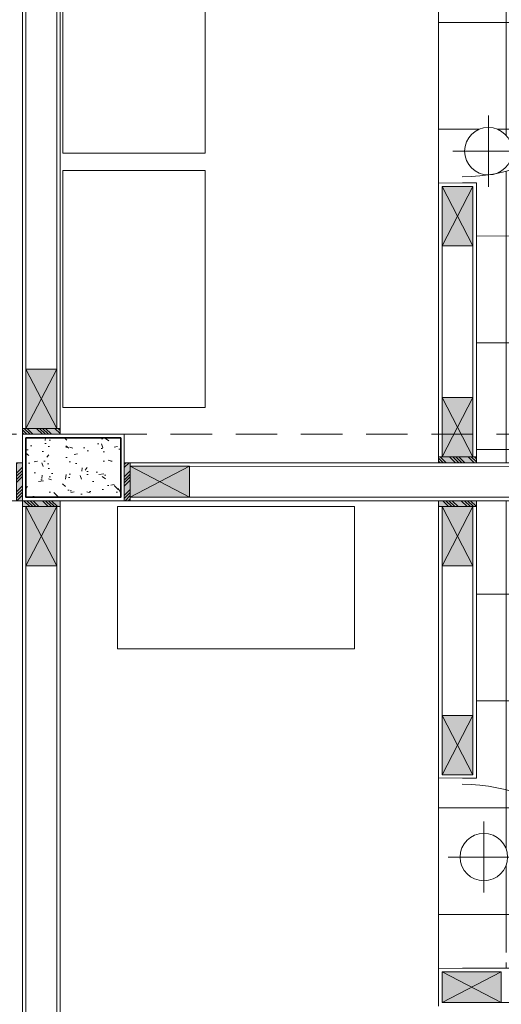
# Model space of a CAD drawing. Header units: millimetres. Extents: x -8931983 to 9630244, y 4 to 18563053.
# Tile 261 of 329: x 349152.67 to 349154.7, y 9282007.97 to 9282012.12. Entities that reach past the tile are written whole.
import ezdxf

# ---------------------------------------------------------------- set-up
doc = ezdxf.new("R2010")
doc.units = ezdxf.units.MM
doc.set_wipeout_variables(frame=1)
doc.linetypes.add('CONTINUA', pattern=[0])
doc.linetypes.add('DASHED2', pattern=[0.375, 0.25, -0.125])
for name, color, linetype, lineweight in [('.', 7, 'Continuous', 0), ('0_PROYECCIONES 1', 1, 'DASHED2', 0), ('0_VANOS', 30, 'Continuous', 9), ('COLUMNAS', 3, 'Continuous', 35), ('COLUMNETAS TOP', 253, 'Continuous', 0), ('G-ANNO-DIMS', 7, 'Continuous', 5), ('JUNTAS DE DILATACIÓN', 160, 'CONTINUA', 9), ('MURO', 133, 'Continuous', 15), ('TARRAJEO', 32, 'Continuous', 0), ('TEXTO AMBIENTES', 7, 'Continuous', 30)]:
    doc.layers.add(name, color=color, linetype=linetype, lineweight=lineweight)
for name, color, linetype, lineweight, true_color in [('0_COLUMNA ACHURADO', 250, 'Continuous', 0, 0x363636), ('0_TEXTURA PISOS', 252, 'Continuous', 0, 0x8c8c8c), ('LMOBILIARIO', 252, 'Continuous', 5, 0x898989)]:
    doc.layers.add(name, color=color, linetype=linetype, lineweight=lineweight, true_color=true_color)

# ---------------------------------------------------------------- blocks, each defined once
blk = doc.blocks.new('columnas 2do bloque')
at = {"layer": '0_COLUMNA ACHURADO'}
h = blk.add_hatch(dxfattribs=at)
h.set_pattern_fill('AR-CONC', color=256, scale=0.00088, angle=90.00000000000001)
h.set_pattern_definition([(140, (-11258.03227244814, -3115.807211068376), (0.0140263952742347, 0.1603225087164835), [0.016764, -0.184404]), (85.00000000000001, (-11258.03227244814, -3115.807211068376), (-0.1681300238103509, -0.0310142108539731), [0.0134112, -0.1475237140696]), (190.4514447, (-11258.03110358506, -3115.793850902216), (-0.1541036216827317, 0.1293082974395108), [0.014247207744, -0.156719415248]), (136.1842, (-11258.07697644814, -3115.807211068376), (0.0369972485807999, 0.2385495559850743), [0.025146, -0.2766059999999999]), (186.63555761, (-11258.07389336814, -3115.787331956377), (-0.2177349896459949, 0.2089156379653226), [0.0213708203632, -0.2350793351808]), (81.18415117, (-11258.07697644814, -3115.807211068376), (-0.2177349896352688, 0.2089156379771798), [0.0201167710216, -0.2212845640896]), (111, (-11258.06580044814, -3115.784859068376), (0.0899933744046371, 0.1334206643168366), [0.016764, -0.184404]), (56.00000000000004, (-11258.06580044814, -3115.784859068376), (-0.1620854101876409, 0.0543857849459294), [0.0134112, -0.1475232]), (161.451445, (-11258.05830100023, -3115.773740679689), (-0.0720920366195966, 0.1878064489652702), [0.014247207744, -0.1567191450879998]), (127.5, (-11258.03227244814, -3115.807211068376), (-0.0744084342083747, 0.0027179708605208), [0, -0.14573504, 0, -0.1497584, 0, -0.148082]), (97.49999999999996, (-11258.03227244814, -3115.807211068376), (-0.0881589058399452, 0.0588013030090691), [0, -0.08538464, 0, -0.14238224, 0, -0.0564388]), (57.50000000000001, (-11258.03227244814, -3115.857056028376), (0.0050412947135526, 0.1193197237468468), [0, -0.05588, 0, -0.1743456, 0, -0.2313432]), (47.5, (-11258.03227244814, -3115.879408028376), (-0.0223753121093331, 0.1303536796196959), [0, -0.072644, 0, -0.11578336, 0, -0.1642872])])
h.paths.add_polyline_path([(-3.814999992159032, -17.46499999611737), (-3.414999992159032, -17.46499999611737), (-3.414999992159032, -17.71499999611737), (-3.814999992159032, -17.71499999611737)])
at = {"layer": 'COLUMNAS', "color": 6, "elevation": 1.7598722e-09}
blk.add_lwpolyline([(-3.814999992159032, -17.46499999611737), (-3.414999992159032, -17.46499999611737), (-3.414999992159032, -17.71499999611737), (-3.814999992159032, -17.71499999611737)], close=True, dxfattribs=at)
at = {"layer": 'TARRAJEO', "elevation": 1.7598722e-09}
blk.add_lwpolyline([(-3.829999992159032, -17.44999999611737), (-3.399999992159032, -17.44999999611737), (-3.399999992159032, -17.72999999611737), (-3.829999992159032, -17.72999999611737)], close=True, dxfattribs=at)
blk = doc.blocks.new('*U995')
at = {"lineweight": 0}
for points in [[(0, -0.04999999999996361), (0.040000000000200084, -0.04999999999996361), (0.040000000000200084, 0.010000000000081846), (0.025000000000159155, 0.010000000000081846), (0.025000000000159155, 0.050000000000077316), (0, 0.050000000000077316)], [(0.8000000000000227, -0.050000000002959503), (0.7599999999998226, -0.050000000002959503), (0.7599999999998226, 0.009999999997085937), (0.7749999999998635, 0.009999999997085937), (0.7749999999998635, 0.04999999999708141), (0.8000000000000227, 0.04999999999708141)]]:
    blk.add_wipeout(points, dxfattribs=at)
blk.add_wipeout([(0.024999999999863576, 0.049999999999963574), (0.025000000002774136, 0.8000000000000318), (0.06500000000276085, 0.8000000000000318), (0.06499999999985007, 0.049999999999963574)], dxfattribs=at)
blk.add_arc((0.0219512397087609, 0.0479251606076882), 0.7530516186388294, 0.1578639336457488, 87.08142791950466, dxfattribs=at)
blk = doc.blocks.new('Cotas de elevación - M_Cota de elevación - Destino rellenado-517392-Nivel 1')
at = {"layer": 'G-ANNO-DIMS'}
for p, q in [((0, -0.0015), (0, 0.0015)), ((-0.0015, 0), (0.013, 0))]:
    blk.add_line(p, q, dxfattribs=at)
blk.add_circle((0, 0), 0.001, dxfattribs=at)
blk = doc.blocks.new('BLOQUE EDF 07 PG')
at = {"layer": '.', "true_color": 0xadddf7, "transparency": 33554572}
h = blk.add_hatch(color=141, dxfattribs=at)
h.dxf.hatch_style = 1
h.paths.add_polyline_path([(-3.830030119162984, -17.44996172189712), (-3.830030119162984, -17.42496172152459), (-3.670030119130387, -17.42496172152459), (-3.670030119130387, -17.44996172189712)])
h = blk.add_hatch(color=141, dxfattribs=at)
h.dxf.hatch_style = 1
h.paths.add_polyline_path([(-2.075000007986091, -17.54499971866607), (-2.075000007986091, -17.5699997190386), (-1.915000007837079, -17.5699997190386), (-1.915000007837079, -17.54499971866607)])
h = blk.add_hatch(color=141, dxfattribs=at)
h.dxf.hatch_style = 1
h.paths.add_polyline_path([(-3.829999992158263, -17.57000000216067), (-3.854999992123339, -17.57000000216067), (-3.854999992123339, -17.73000000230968), (-3.829999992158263, -17.73000000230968)])
h = blk.add_hatch(color=141, dxfattribs=at)
h.dxf.hatch_style = 1
h.paths.add_polyline_path([(-3.399999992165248, -17.57000000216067), (-3.374999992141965, -17.57000000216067), (-3.374999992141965, -17.73000000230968), (-3.399999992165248, -17.73000000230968)])
h = blk.add_hatch(color=141, dxfattribs=at)
h.dxf.hatch_style = 1
h.paths.add_polyline_path([(-3.83000000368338, -17.73000000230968), (-3.83000000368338, -17.75500000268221), (-3.670000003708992, -17.75500000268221), (-3.670000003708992, -17.73000000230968)])
h = blk.add_hatch(color=141, dxfattribs=at)
h.dxf.hatch_style = 1
h.paths.add_polyline_path([(-2.075000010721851, -17.75500000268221), (-2.075000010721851, -17.73000000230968), (-1.915000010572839, -17.73000000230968), (-1.915000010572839, -17.75500000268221)])
at = {"layer": '0_TEXTURA PISOS'}
h = blk.add_hatch(dxfattribs=at)
h.set_pattern_fill('_USER', color=256, scale=0.45, angle=180, style=0, double=1, pattern_type=0)
h.set_pattern_definition([(180, (-2.075000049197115, -16.38999999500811), (-1e-16, -0.45), []), (270, (-2.075000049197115, -16.38999999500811), (0.45, -1e-16), [])])
h.paths.add_polyline_path([(-1.22521488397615, -15.65500544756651), (-1.974960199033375, -15.65500544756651), (-1.974960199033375, -15.61500544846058), (-2.014960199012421, -15.61500544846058), (-2.014960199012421, -15.63000544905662), (-2.074960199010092, -15.63000544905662), (-2.074960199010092, -16.35000544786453), (-2.014960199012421, -16.35000544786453), (-2.014960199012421, -16.36500544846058), (-1.974960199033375, -16.36500544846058, 0.0367474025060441), (-1.864739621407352, -16.35658846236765, -0.413772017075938), (-1.964588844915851, -16.25658857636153, -1), (-1.764588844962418, -16.25658857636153), (-1.587758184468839, -16.25658857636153, 0.2474571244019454)])
h.paths.add_polyline_path([(-0.2800000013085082, -15.5899999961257), (-1.974960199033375, -15.5899999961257), (-1.974960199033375, -15.61500544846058), (-1.224960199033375, -15.61500544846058), (-1.224960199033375, -15.65500544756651), (-1.22521488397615, -15.65500544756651, -0.3419338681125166), (-1.830590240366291, -16.35063162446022, -0.0873234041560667), (-1.864739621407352, -16.35658846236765, -0.0367474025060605), (-1.974960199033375, -16.36500544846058), (-1.974960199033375, -16.38999999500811), (-1.915000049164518, -16.38999999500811), (-1.915000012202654, -17.45000000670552), (-1.685028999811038, -17.45000000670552), (-1.685032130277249, -17.43703620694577), (-1.683089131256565, -17.43102544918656), (-1.679328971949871, -17.42572605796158), (-1.673851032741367, -17.4218728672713), (-1.668359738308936, -17.42023485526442), (-1.640036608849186, -17.4200928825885), (-1.665036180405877, -17.42009891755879, 0.0067187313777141), (-1.66557361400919, -17.42010626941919, 0.0933807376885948), (-1.672811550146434, -17.4216742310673, 0.0963979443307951), (-1.679153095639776, -17.4259363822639, 0.0824966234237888), (-1.682973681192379, -17.43126296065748, 0.0986962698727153), (-1.684990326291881, -17.43881796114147, 0.016084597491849), (-1.685031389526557, -17.44010376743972), (-1.685028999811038, -17.45000000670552), (-1.235028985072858, -17.45000000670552), (-1.235031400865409, -17.43999508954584), (-1.235302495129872, -17.43671810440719), (-1.2357743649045, -17.43459931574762), (-1.236669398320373, -17.4320729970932, 0.1154319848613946), (-1.242092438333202, -17.4247492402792, 0.0806901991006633), (-1.247584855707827, -17.42143789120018, 0.0347540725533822), (-1.250227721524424, -17.42058537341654, 0.0607739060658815), (-1.255036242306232, -17.41999991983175), (-1.25503625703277, -17.41999991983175, -0.0160839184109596), (-1.253750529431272, -17.42004097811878), (-1.253750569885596, -17.42004097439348), (-1.255031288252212, -17.41999992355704, -0.0607126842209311), (-1.250227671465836, -17.42058538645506), (-1.250227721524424, -17.4205853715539), (-1.251937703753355, -17.42024065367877, -0.0749698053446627), (-1.246248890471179, -17.42203140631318), (-1.242670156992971, -17.42394568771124), (-1.238627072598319, -17.42828721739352), (-1.235499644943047, -17.43433495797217), (-1.235031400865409, -17.43999508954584), (-1.235028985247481, -17.45000000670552), (-1.060000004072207, -17.45000000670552), (-1.060000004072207, -16.56999999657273), (-0.2800000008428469, -16.56999999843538), (-0.2800000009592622, -16.34326716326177), (-0.3890945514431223, -16.34326582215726), (-0.4228165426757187, -16.34037055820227), (-0.4554606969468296, -16.33177812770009), (-0.4859836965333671, -16.31776314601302), (-0.5134100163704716, -16.29877353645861), (-0.5368631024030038, -16.2754162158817), (-0.5555933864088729, -16.24843768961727), (-0.5855339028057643, -16.18324546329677), (-0.6038318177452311, -16.11422466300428), (-0.609986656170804, -16.04326310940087), (-0.6038300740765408, -15.97230170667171), (-0.5855304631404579, -15.9032813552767), (-0.5555883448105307, -15.83808986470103), (-0.5368573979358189, -15.81111179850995), (-0.5134037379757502, -15.7877550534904), (-0.4859769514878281, -15.76876612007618), (-0.4554536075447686, -15.7547518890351), (-0.4228092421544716, -15.74616025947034), (-0.3890871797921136, -15.74326582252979), (-0.2800000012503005, -15.74326716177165)])
h.paths.add_polyline_path([(-0.1599999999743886, -15.5899999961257), (-0.2800000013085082, -15.5899999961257), (-0.2800000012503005, -15.74326716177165), (-0.1600014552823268, -15.74326863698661)])
h.paths.add_polyline_path([(-0.160007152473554, -16.34326863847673), (-0.2800000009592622, -16.34326716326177), (-0.2800000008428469, -16.56999999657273), (-0.1600093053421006, -16.56999999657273)])
edge = h.paths.add_edge_path()
edge.add_line((-1.685028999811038, -17.45000000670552), (-1.915000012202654, -17.45000000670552))
edge.add_line((-1.915000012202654, -17.45000000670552), (-1.915000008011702, -17.57000000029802))
edge.add_line((-1.915000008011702, -17.57000000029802), (-1.667267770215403, -17.56999999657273))
edge.add_ellipse((-1.665004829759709, -17.55009891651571), major_axis=(0.0141421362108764, 0.0141421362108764), ratio=0.9999999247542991, start_angle=209.806267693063, end_angle=225.0138353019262, ccw=False)
edge.add_arc((-1.665004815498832, -17.55009880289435), 0.0200001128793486, 256.1022127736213, 262.4099996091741, ccw=False)
edge.add_line((-1.669808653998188, -17.56951342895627), (-1.671506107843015, -17.56907299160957))
edge.add_ellipse((-1.665004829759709, -17.55009891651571), major_axis=(0.0141421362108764, 0.0141421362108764), ratio=0.9999999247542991, start_angle=135.0138364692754, end_angle=205.0867459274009)
edge.add_line((-1.671816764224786, -17.56890310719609), (-1.671816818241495, -17.56890308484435))
edge.add_arc((-1.665004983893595, -17.55009924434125), 0.0199996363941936, 243.952003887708, 250.0866951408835, ccw=False)
edge.add_line((-1.673787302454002, -17.5680674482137), (-1.676604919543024, -17.56656029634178))
edge.add_ellipse((-1.665004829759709, -17.55009891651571), major_axis=(0.0141421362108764, 0.0141421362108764), ratio=0.9999999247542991, start_angle=135.0138364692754, end_angle=205.0867459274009, ccw=False)
edge.add_arc((-1.665004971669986, -17.55009904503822), 0.0199998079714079, 225.0138092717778, 232.568523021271, ccw=False)
edge.add_line((-1.679143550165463, -17.56424446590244), (-1.677943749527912, -17.56534962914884))
edge.add_arc((-1.665004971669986, -17.55009904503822), 0.0199998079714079, 215.0502983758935, 229.6883282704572, ccw=False)
edge.add_ellipse((-1.665004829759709, -17.55009891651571), major_axis=(0.0141421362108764, 0.0141421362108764), ratio=0.9999999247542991, start_angle=135.0138364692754, end_angle=205.0867459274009, ccw=False)
edge.add_line((-1.681445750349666, -17.56151398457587), (-1.68293496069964, -17.55905061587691))
edge.add_line((-1.68293496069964, -17.55905061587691), (-1.684467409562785, -17.55522622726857))
edge.add_line((-1.684467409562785, -17.55522622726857), (-1.68457035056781, -17.55424503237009))
edge.add_arc((-1.665004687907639, -17.55009889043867), 0.0200001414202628, 180.0138363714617, 191.9645020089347, ccw=False)
edge.add_line((-1.685004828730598, -17.55010372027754), (-1.685004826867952, -17.55010374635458))
edge.add_line((-1.685004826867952, -17.55010374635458), (-1.685028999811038, -17.45000000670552))
h.paths.add_polyline_path([(-1.060000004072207, -17.45000000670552), (-1.235028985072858, -17.45000000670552), (-1.23500484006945, -17.5499950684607), (-1.235430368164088, -17.55440724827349), (-1.236667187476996, -17.55810564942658), (-1.238021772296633, -17.56056284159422), (-1.239330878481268, -17.56242275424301), (-1.240859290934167, -17.564138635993), (-1.2424340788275, -17.56555549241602), (-1.244928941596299, -17.56736512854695), (-1.248591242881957, -17.56894366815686), (-1.25264092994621, -17.5699999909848), (-1.060000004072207, -17.56999998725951)])
h.paths.add_polyline_path([(-1.591627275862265, -16.14233618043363), (-0.637739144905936, -16.14233618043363), (-0.637739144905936, -15.73019429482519), (-1.591627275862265, -15.73019429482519)], flags=24)
h.paths.add_polyline_path([(-1.631638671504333, -16.29871754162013), (-0.7142853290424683, -16.29871754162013), (-0.7142853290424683, -16.05143241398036), (-1.631638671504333, -16.05143241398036)], flags=24)
h = blk.add_hatch(dxfattribs=at)
h.set_pattern_fill('_USER', color=256, scale=0.45, angle=180, style=0, double=1, pattern_type=0)
h.set_pattern_definition([(180, (-2.075000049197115, -19.69999999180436), (-1e-16, -0.45), []), (270, (-2.075000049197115, -19.69999999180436), (0.45, -1e-16), [])])
edge = h.paths.add_edge_path()
edge.add_line((-1.630217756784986, -18.04432846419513), (-1.630178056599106, -17.87990710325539))
edge.add_line((-1.630178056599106, -17.87990710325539), (-1.657314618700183, -17.87990055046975))
edge.add_ellipse((-1.655173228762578, -17.8599010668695), major_axis=(0.0141421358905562, 0.0141421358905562), ratio=0.9999999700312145, start_angle=210.4850754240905, end_angle=218.4462667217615)
edge.add_ellipse((-1.655173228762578, -17.8599010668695), major_axis=(0.0141421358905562, 0.0141421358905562), ratio=0.9999999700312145, start_angle=195.0558263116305, end_angle=206.2962432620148)
edge.add_line((-1.666331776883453, -17.87662893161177), (-1.667369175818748, -17.87575221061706))
edge.add_ellipse((-1.655173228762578, -17.8599010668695), major_axis=(0.0141421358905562, 0.0141421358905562), ratio=0.9999999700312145, start_angle=182.1713106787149, end_angle=187.4254755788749, ccw=False)
edge.add_ellipse((-1.655173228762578, -17.8599010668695), major_axis=(0.0141421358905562, 0.0141421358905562), ratio=0.9999999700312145, start_angle=143.9013098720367, end_angle=173.0617791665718)
edge.add_line((-1.670920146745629, -17.87223130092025), (-1.673172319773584, -17.86905719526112))
edge.add_ellipse((-1.655173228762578, -17.8599010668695), major_axis=(0.0141421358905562, 0.0141421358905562), ratio=0.9999999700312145, start_angle=143.9013098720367, end_angle=173.0617791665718)
edge.add_line((-1.67356418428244, -17.8677076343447), (-1.674288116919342, -17.86604668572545))
edge.add_line((-1.674288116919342, -17.86604668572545), (-1.675099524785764, -17.86220405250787))
edge.add_line((-1.675099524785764, -17.86220405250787), (-1.67517322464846, -17.85989633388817))
edge.add_ellipse((-1.655173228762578, -17.8599010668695), major_axis=(0.0141421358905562, 0.0141421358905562), ratio=0.9999999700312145, start_angle=134.9861688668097, end_angle=143.9013098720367, ccw=False)
edge.add_line((-1.675173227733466, -17.85989625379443), (-1.675146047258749, -17.74732797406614))
edge.add_line((-1.675146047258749, -17.74732797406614), (-1.673646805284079, -17.74189224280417))
edge.add_line((-1.673646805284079, -17.74189224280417), (-1.671130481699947, -17.73772988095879))
edge.add_line((-1.671130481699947, -17.73772988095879), (-1.668578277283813, -17.73499886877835))
edge.add_line((-1.668578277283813, -17.73499886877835), (-1.664713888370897, -17.73226532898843))
edge.add_line((-1.664713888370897, -17.73226532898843), (-1.659372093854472, -17.73000000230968))
edge.add_line((-1.659372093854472, -17.73000000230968), (-1.915000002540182, -17.73000000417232))
edge.add_line((-1.915000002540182, -17.73000000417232), (-1.915000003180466, -18.8999999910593))
edge.add_line((-1.915000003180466, -18.8999999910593), (-1.97496974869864, -18.8999999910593))
edge.add_line((-1.97496974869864, -18.8999999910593), (-1.97496974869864, -18.92499999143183))
edge.add_arc((-1.977044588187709, -19.67804875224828), 0.7530516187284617, 36.329207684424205, 89.84213605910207, ccw=False)
edge.add_line((-1.370366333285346, -19.23192294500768), (-0.6078344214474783, -19.23192294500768))
edge.add_line((-0.6078344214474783, -19.23192294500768), (-0.6038318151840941, -19.18577532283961))
edge.add_line((-0.6038318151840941, -19.18577532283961), (-0.5855339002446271, -19.11675452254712))
edge.add_line((-0.5855339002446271, -19.11675452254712), (-0.5555933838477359, -19.05156229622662))
edge.add_line((-0.5555933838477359, -19.05156229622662), (-0.5368630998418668, -19.02458376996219))
edge.add_line((-0.5368630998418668, -19.02458376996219), (-0.5134100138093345, -19.00122644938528))
edge.add_line((-0.5134100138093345, -19.00122644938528), (-0.48598369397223, -18.98223683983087))
edge.add_line((-0.48598369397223, -18.98223683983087), (-0.4554606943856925, -18.96822185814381))
edge.add_line((-0.4554606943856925, -18.96822185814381), (-0.4228165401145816, -18.95962942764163))
edge.add_line((-0.4228165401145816, -18.95962942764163), (-0.3890945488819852, -18.95673416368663))
edge.add_line((-0.3890945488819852, -18.95673416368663), (-0.2799999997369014, -18.95673282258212))
edge.add_line((-0.2799999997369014, -18.95673282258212), (-0.2799999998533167, -18.72999999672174))
edge.add_line((-0.2799999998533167, -18.72999999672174), (-1.05999999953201, -18.72999999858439))
edge.add_line((-1.05999999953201, -18.72999999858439), (-1.060000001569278, -17.72999999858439))
edge.add_line((-1.060000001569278, -17.72999999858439), (-1.242782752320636, -17.73000000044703))
edge.add_line((-1.242782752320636, -17.73000000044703), (-1.238733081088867, -17.73105631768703))
edge.add_line((-1.238733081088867, -17.73105631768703), (-1.235070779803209, -17.73263485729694))
edge.add_line((-1.235070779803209, -17.73263485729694), (-1.231692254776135, -17.73508545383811))
edge.add_line((-1.231692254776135, -17.73508545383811), (-1.228728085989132, -17.73841319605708))
edge.add_line((-1.228728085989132, -17.73841319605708), (-1.226809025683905, -17.74189433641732))
edge.add_line((-1.226809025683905, -17.74189433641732), (-1.225572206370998, -17.7455927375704))
edge.add_line((-1.225572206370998, -17.7455927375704), (-1.225146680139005, -17.75000489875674))
edge.add_line((-1.225146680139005, -17.75000489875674), (-1.22517373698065, -17.86206685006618))
edge.add_line((-1.22517373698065, -17.86206685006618), (-1.226227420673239, -17.86679809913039))
edge.add_line((-1.226227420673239, -17.86679809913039), (-1.228091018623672, -17.8704018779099))
edge.add_line((-1.228091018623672, -17.8704018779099), (-1.230485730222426, -17.87368299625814))
edge.add_line((-1.230485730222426, -17.87368299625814), (-1.234816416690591, -17.87733369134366))
edge.add_line((-1.234816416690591, -17.87733369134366), (-1.240362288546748, -17.87957023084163))
edge.add_line((-1.240362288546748, -17.87957023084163), (-1.245173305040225, -17.88010008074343))
edge.add_line((-1.245173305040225, -17.88010008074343), (-1.24518101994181, -17.89222870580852))
edge.add_line((-1.24518101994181, -17.89222870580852), (-1.264401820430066, -17.89222406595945))
edge.add_line((-1.264401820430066, -17.89222406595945), (-1.270180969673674, -17.89201451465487))
edge.add_line((-1.270180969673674, -17.89201451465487), (-1.27021776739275, -18.04441540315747))
edge.add_line((-1.27021776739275, -18.04441540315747), (-1.308806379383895, -17.89998470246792))
edge.add_line((-1.308806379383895, -17.89998470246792), (-1.450182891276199, -17.89995056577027))
edge.add_line((-1.450182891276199, -17.89995056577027), (-1.59155940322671, -17.89991642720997))
edge.add_line((-1.59155940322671, -17.89991642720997), (-1.630217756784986, -18.04432846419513))
h.paths.add_polyline_path([(-0.1600000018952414, -18.72999999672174), (-0.2799999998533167, -18.72999999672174), (-0.2799999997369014, -18.95673282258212), (-0.1600000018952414, -18.95673134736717)])
h.paths.add_polyline_path([(-0.1600000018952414, -19.55673134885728), (-0.2799999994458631, -19.55673282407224), (-0.2799999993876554, -19.69999998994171), (-0.1600000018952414, -19.69999998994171)])
h.paths.add_polyline_path([(-0.2799999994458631, -19.55673282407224), (-0.3890871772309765, -19.5567341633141), (-0.4228092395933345, -19.55383972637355), (-0.4554536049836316, -19.54524809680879), (-0.485976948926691, -19.53123386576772), (-0.5134037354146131, -19.5122449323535), (-0.5368573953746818, -19.48888818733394), (-0.5555883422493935, -19.46191012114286), (-0.5855304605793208, -19.39671863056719), (-0.6038300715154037, -19.32769827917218), (-0.609986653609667, -19.25673687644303), (-0.6078344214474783, -19.23192294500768), (-1.370366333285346, -19.23192294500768, -0.1452250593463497), (-1.225224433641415, -19.6349999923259), (-1.22496974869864, -19.6349999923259), (-1.22496974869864, -19.67499999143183), (-1.97496974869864, -19.67499999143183), (-1.97496974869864, -19.69999998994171), (-0.2799999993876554, -19.69999998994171)])
h.paths.add_polyline_path([(-1.370366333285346, -19.23192294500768), (-1.783727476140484, -19.23192294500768, -1), (-1.983727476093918, -19.23192294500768, -1), (-1.783727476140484, -19.23192294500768), (-1.370366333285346, -19.23192294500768, 0.2392881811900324), (-1.979119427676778, -18.92499999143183), (-2.014969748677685, -18.92499999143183), (-2.014969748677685, -18.93999999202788), (-2.074971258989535, -18.93999999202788), (-2.074998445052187, -19.65999999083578), (-2.014969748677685, -19.65999999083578), (-2.014969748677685, -19.67499999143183), (-1.97496974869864, -19.67499999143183), (-1.97496974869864, -19.6349999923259), (-1.225224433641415, -19.6349999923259, 0.1452250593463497)])
h.paths.add_polyline_path([(-1.676599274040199, -19.45867312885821), (-0.6845938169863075, -19.45867312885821), (-0.6845938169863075, -19.21138800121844), (-1.676599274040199, -19.21138800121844)], flags=9)
h.paths.add_polyline_path([(-1.650777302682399, -19.27405191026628), (-0.7334239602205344, -19.27405191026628), (-0.7334239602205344, -19.02676678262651), (-1.650777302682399, -19.02676678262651)], flags=9)
at = {"layer": 'COLUMNETAS TOP', "true_color": 0xc0c0c0}
for points in [[(-2.060000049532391, -16.40499999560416), (-2.060000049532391, -16.65499999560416), (-1.930000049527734, -16.65499999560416), (-1.930000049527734, -16.40499999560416)], [(-3.815030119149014, -17.42496172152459), (-3.815030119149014, -17.17496172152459), (-3.685030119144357, -17.17496172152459), (-3.685030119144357, -17.42496172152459)], [(-2.060000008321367, -17.29499971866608), (-2.060000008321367, -17.54499971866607), (-1.93000000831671, -17.54499971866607), (-1.93000000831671, -17.29499971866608)], [(-3.374999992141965, -17.58500000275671), (-3.124999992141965, -17.58500000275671), (-3.124999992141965, -17.71500000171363), (-3.374999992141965, -17.71500000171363)], [(-3.81500000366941, -17.75500000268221), (-3.81500000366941, -18.00500000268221), (-3.685000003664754, -18.00500000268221), (-3.685000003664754, -17.75500000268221)], [(-2.060000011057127, -18.00500000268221), (-2.060000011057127, -17.75500000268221), (-1.93000001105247, -17.75500000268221), (-1.93000001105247, -18.00500000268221)], [(-2.060000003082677, -18.6349999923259), (-2.060000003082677, -18.8849999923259), (-1.930000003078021, -18.8849999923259), (-1.930000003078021, -18.6349999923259)], [(-1.809997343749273, -19.71499999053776), (-2.059997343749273, -19.71499999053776), (-2.059997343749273, -19.84499998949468), (-1.809997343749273, -19.84499998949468)]]:
    blk.add_hatch(color=9, dxfattribs=at).paths.add_polyline_path(points)
at = {"layer": 'JUNTAS DE DILATACIÓN'}
h = blk.add_hatch(dxfattribs=at)
h.set_pattern_fill('ANSI34', color=256, scale=0.0029, angle=90.09396363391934)
h.set_pattern_definition([(135.0939636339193, (1529.311864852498, -5604.395831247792), (-0.0389999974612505, -0.0391281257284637), []), (135.0939636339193, (1529.311843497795, -5604.382809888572), (-0.0389999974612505, -0.0391281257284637), []), (135.0939636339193, (1529.311822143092, -5604.369788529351), (-0.0389999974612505, -0.0391281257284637), []), (135.0939636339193, (1529.311800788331, -5604.356767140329), (-0.0389999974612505, -0.0391281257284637), [])])
h.paths.add_polyline_path([(-3.830030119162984, -17.44996172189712), (-3.830030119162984, -17.42496172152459), (-3.670030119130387, -17.42496172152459), (-3.670030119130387, -17.44996172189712)])
h = blk.add_hatch(dxfattribs=at)
h.set_pattern_fill('ANSI34', color=256, scale=0.0029, angle=90.09396363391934)
h.set_pattern_definition([(135.0939636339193, (1531.066894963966, -5604.215869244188), (-0.0389999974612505, -0.0391281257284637), []), (135.0939636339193, (1531.066873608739, -5604.202847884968), (-0.0389999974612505, -0.0391281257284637), []), (135.0939636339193, (1531.066852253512, -5604.189826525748), (-0.0389999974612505, -0.0391281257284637), []), (135.0939636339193, (1531.066830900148, -5604.176805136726), (-0.0389999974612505, -0.0391281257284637), [])])
h.paths.add_polyline_path([(-2.075000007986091, -17.5699997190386), (-2.075000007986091, -17.54499971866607), (-1.915000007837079, -17.54499971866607), (-1.915000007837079, -17.5699997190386)])
h = blk.add_hatch(dxfattribs=at)
h.set_pattern_fill('ANSI34', color=256, scale=0.0029, angle=0.0939636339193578)
h.set_pattern_definition([(45.09396363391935, (-5590.775869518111, -1550.711894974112), (-0.0391281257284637, 0.0389999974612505), []), (45.09396363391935, (-5590.762848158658, -1550.711873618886), (-0.0391281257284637, 0.0389999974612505), []), (45.09396363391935, (-5590.749826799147, -1550.711852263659), (-0.0391281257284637, 0.0389999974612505), []), (45.09396363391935, (-5590.736805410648, -1550.711830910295), (-0.0391281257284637, 0.0389999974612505), [])])
h.paths.add_polyline_path([(-3.829999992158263, -17.57000000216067), (-3.854999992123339, -17.57000000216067), (-3.854999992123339, -17.73000000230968), (-3.829999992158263, -17.73000000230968)])
h = blk.add_hatch(dxfattribs=at)
h.set_pattern_fill('ANSI34', color=256, scale=0.0029, angle=0.0939636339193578)
h.set_pattern_definition([(45.09396363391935, (-5603.175869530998, -1550.711894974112), (-0.0391281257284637, 0.0389999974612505), []), (45.09396363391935, (-5603.162848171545, -1550.711873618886), (-0.0391281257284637, 0.0389999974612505), []), (45.09396363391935, (-5603.149826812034, -1550.711852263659), (-0.0391281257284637, 0.0389999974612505), []), (45.09396363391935, (-5603.136805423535, -1550.711830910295), (-0.0391281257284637, 0.0389999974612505), [])])
h.paths.add_polyline_path([(-3.399999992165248, -17.57000000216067), (-3.374999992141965, -17.57000000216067), (-3.374999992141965, -17.73000000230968), (-3.399999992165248, -17.73000000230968)])
h = blk.add_hatch(dxfattribs=at)
h.set_pattern_fill('ANSI34', color=256, scale=0.0029, angle=90.09396363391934)
h.set_pattern_definition([(135.0939636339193, (1529.311894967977, -5604.675869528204), (-0.0389999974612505, -0.0391281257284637), []), (135.0939636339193, (1529.311873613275, -5604.662848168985), (-0.0389999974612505, -0.0391281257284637), []), (135.0939636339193, (1529.311852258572, -5604.649826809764), (-0.0389999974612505, -0.0391281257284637), []), (135.0939636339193, (1529.311830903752, -5604.636805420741), (-0.0389999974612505, -0.0391281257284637), [])])
h.paths.add_polyline_path([(-3.83000000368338, -17.73000000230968), (-3.83000000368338, -17.75500000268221), (-3.670000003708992, -17.75500000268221), (-3.670000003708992, -17.73000000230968)])
h = blk.add_hatch(dxfattribs=at)
h.set_pattern_fill('ANSI34', color=256, scale=0.0029, angle=90.09396363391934)
h.set_pattern_definition([(135.0939636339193, (1531.06689496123, -5604.195658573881), (-0.0389999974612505, -0.0391281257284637), []), (135.0939636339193, (1531.066873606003, -5604.182637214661), (-0.0389999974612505, -0.0391281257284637), []), (135.0939636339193, (1531.066852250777, -5604.169615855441), (-0.0389999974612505, -0.0391281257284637), []), (135.0939636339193, (1531.066830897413, -5604.156594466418), (-0.0389999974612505, -0.0391281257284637), [])])
h.paths.add_polyline_path([(-2.075000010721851, -17.73000000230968), (-2.075000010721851, -17.75500000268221), (-1.915000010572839, -17.75500000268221), (-1.915000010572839, -17.73000000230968)])
at = {"layer": '0_PROYECCIONES 1', "ltscale": 0.7, "elevation": 3.3901415e-09}
blk.add_lwpolyline([(-0.279999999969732, -17.73000000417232), (-0.279999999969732, -17.45000000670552), (-10.5499999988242, -17.45000000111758), (-10.5499999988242, -17.72999999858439)], close=True, dxfattribs=at)
at = {"layer": 'COLUMNETAS TOP'}
for p, q in [((-2.060000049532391, -16.65499999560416, -20.54863759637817), (-1.930000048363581, -16.40499999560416, -20.54863759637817)), ((-2.060000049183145, -16.40499999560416, -20.54863759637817), (-1.930000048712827, -16.65499999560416, -20.54863759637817)), ((-3.815030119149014, -17.17496172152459, -705.4831780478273), (-3.685030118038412, -17.42496172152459, -705.4831780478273)), ((-3.815030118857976, -17.42496172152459, -705.4831780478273), (-3.68503011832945, -17.17496172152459, -705.4831780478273)), ((-2.060000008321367, -17.54499971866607), (-1.930000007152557, -17.29499971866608)), ((-2.060000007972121, -17.29499971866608), (-1.930000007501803, -17.54499971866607)), ((-3.124999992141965, -17.58500000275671, 3.3901415e-09), (-3.374999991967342, -17.71500000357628, 3.3901415e-09)), ((-3.374999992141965, -17.58500000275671, 3.3901415e-09), (-3.124999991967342, -17.71500000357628, 3.3901415e-09)), ((-3.81500000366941, -18.00500000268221, -20.54863759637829), (-3.685000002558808, -17.75500000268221, -20.54863759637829)), ((-3.815000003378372, -17.75500000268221, -20.54863759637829), (-3.685000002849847, -18.00500000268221, -20.54863759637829)), ((-2.060000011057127, -17.75500000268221, -20.54863759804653), (-1.930000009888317, -18.00500000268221, -20.54863759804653)), ((-2.060000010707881, -18.00500000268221, -20.54863759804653), (-1.930000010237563, -17.75500000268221, -20.54863759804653)), ((-2.060000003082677, -18.8849999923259, -20.54863759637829), (-1.930000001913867, -18.6349999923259, -20.54863759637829)), ((-2.060000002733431, -18.6349999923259, -20.54863759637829), (-1.930000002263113, -18.8849999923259, -20.54863759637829)), ((-2.059997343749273, -19.71499999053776, -20.54863759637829), (-1.809997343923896, -19.84499999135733, -20.54863759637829)), ((-1.809997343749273, -19.71499999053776, -20.54863759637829), (-2.059997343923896, -19.84499999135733, -20.54863759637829))]:
    blk.add_line(p, q, dxfattribs=at)
for points, elevation in [([(-2.060000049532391, -16.40499999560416), (-2.060000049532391, -16.65499999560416), (-1.930000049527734, -16.65499999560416), (-1.930000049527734, -16.40499999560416)], -20.54863759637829), ([(-3.815030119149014, -17.42496172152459), (-3.815030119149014, -17.17496172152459), (-3.685030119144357, -17.17496172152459), (-3.685030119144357, -17.42496172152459)], -705.4831780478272), ([(-2.060000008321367, -17.29499971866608), (-2.060000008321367, -17.54499971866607), (-1.93000000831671, -17.54499971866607), (-1.93000000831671, -17.29499971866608)], -8.06903e-10), ([(-3.374999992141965, -17.58500000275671), (-3.124999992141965, -17.58500000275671), (-3.124999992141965, -17.71500000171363), (-3.374999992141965, -17.71500000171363)], 3.3901415e-09), ([(-3.81500000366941, -17.75500000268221), (-3.81500000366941, -18.00500000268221), (-3.685000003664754, -18.00500000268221), (-3.685000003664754, -17.75500000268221)], -20.54863759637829), ([(-2.060000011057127, -18.00500000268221), (-2.060000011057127, -17.75500000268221), (-1.93000001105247, -17.75500000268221), (-1.93000001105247, -18.00500000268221)], -20.54863759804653), ([(-2.060000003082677, -18.6349999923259), (-2.060000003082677, -18.8849999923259), (-1.930000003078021, -18.8849999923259), (-1.930000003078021, -18.6349999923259)], -20.54863759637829), ([(-1.809997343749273, -19.71499999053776), (-2.059997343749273, -19.71499999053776), (-2.059997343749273, -19.84499998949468), (-1.809997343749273, -19.84499998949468)], -20.54863759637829)]:
    blk.add_lwpolyline(points, close=True, dxfattribs=dict(at, elevation=elevation))
at = {"layer": 'JUNTAS DE DILATACIÓN'}
for points, elevation in [([(-3.830030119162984, -17.44996172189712), (-3.830030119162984, -17.42496172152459), (-3.670030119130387, -17.42496172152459), (-3.670030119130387, -17.44996172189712)], -705.4831780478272), ([(-2.075000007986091, -17.5699997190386), (-2.075000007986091, -17.54499971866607), (-1.915000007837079, -17.54499971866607), (-1.915000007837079, -17.5699997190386)], 8.613377e-10), ([(-3.829999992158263, -17.57000000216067), (-3.854999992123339, -17.57000000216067), (-3.854999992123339, -17.73000000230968), (-3.829999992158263, -17.73000000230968)], 3.3901415e-09), ([(-3.399999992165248, -17.57000000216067), (-3.374999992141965, -17.57000000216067), (-3.374999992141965, -17.73000000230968), (-3.399999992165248, -17.73000000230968)], 3.3901415e-09), ([(-3.83000000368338, -17.73000000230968), (-3.83000000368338, -17.75500000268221), (-3.670000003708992, -17.75500000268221), (-3.670000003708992, -17.73000000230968)], -20.54863759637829), ([(-2.075000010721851, -17.73000000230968), (-2.075000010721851, -17.75500000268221), (-1.915000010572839, -17.75500000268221), (-1.915000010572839, -17.73000000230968)], -20.54863759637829)]:
    blk.add_lwpolyline(points, close=True, dxfattribs=dict(at, elevation=elevation))
at = {"layer": 'LMOBILIARIO', "elevation": 6.6497705e-09}
for points in [[(-3.659038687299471, -16.26533731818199), (-3.659038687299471, -15.26533731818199), (-3.059038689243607, -15.26533731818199), (-3.059038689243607, -16.26533731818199)], [(-3.659038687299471, -17.33771914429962), (-3.659038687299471, -16.33771914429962), (-3.059038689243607, -16.33771914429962), (-3.059038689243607, -17.33771914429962)]]:
    blk.add_lwpolyline(points, close=True, dxfattribs=at)
at = {"layer": 'LMOBILIARIO', "lineweight": 0, "elevation": 6.6497705e-09}
blk.add_lwpolyline([(-2.428826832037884, -17.75461005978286), (-3.428826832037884, -17.75461005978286), (-3.428826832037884, -18.35461005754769), (-2.428826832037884, -18.35461005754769)], close=True, dxfattribs=at)
at = {"layer": 'MURO'}
for p, q in [((-3.815000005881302, -12.20500000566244, -20.54863759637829), (-3.815000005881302, -17.17496172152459, -20.54863759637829)), ((-3.685000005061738, -12.20500000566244, -20.54863759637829), (-3.685034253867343, -17.17496172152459, -20.54863759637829)), ((-2.060000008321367, -17.29499971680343), (-2.06000000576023, -16.65499999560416, -20.54863759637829)), ((-1.930000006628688, -17.29499971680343), (-1.930000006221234, -16.65500007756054, -20.54863759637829)), ((-3.124999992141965, -17.58500000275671, 3.3901415e-09), (-0.5550000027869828, -17.58503011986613, -20.54863759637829)), ((-3.124999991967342, -17.71500000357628, 3.3901415e-09), (-0.5550000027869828, -17.71503953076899, -20.54863759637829)), ((-3.815000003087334, -18.00500000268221, -20.54863759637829), (-3.815000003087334, -22.9749617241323, -20.54863759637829)), ((-3.68500000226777, -18.00500000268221, -20.54863759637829), (-3.685034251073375, -22.9749617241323, -20.54863759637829)), ((-2.060000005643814, -18.00500000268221, -20.54863759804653), (-2.060000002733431, -18.6349999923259, -20.54863759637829)), ((-1.93000001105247, -18.00500000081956, -20.54863759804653), (-1.93000000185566, -18.6349999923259, -20.54863759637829)), ((-1.809997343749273, -19.84499998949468, -20.54863759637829), (-0.1450000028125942, -19.84499998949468, -20.54863759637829))]:
    blk.add_line(p, q, dxfattribs=at)
at = {"layer": 'TARRAJEO'}
for p, q in [((-3.830000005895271, -11.92999999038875, -20.54863759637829), (-3.830000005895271, -17.45000000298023, -20.54863759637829)), ((-3.670000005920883, -11.92999999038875, -20.54863759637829), (-3.670000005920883, -17.45000000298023, -20.54863759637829)), ((-2.075000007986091, -17.56999998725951, -20.54863759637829), (-2.075000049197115, -16.38999999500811, -20.54863759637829)), ((-2.075000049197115, -16.38999999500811, -20.54863759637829), (-1.915000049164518, -16.38999999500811, -20.54863759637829)), ((-1.915000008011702, -17.56999998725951, -20.54863759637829), (-1.915000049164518, -16.38999999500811, -20.54863759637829)), ((-3.374999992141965, -17.56999998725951, 3.3901415e-09), (-2.075000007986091, -17.56999998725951, -20.54863759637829)), ((-1.915000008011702, -17.57000000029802, -20.54863759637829), (-0.2800000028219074, -17.56999999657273, -20.54863759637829)), ((-3.83000000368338, -23.25000000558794, -20.54863759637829), (-3.83000000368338, -17.73000000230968, -20.54863759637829)), ((-3.670000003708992, -23.25000000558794, -20.54863759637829), (-3.670000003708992, -17.73000000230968, -20.54863759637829)), ((-3.374999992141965, -17.73000000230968, 3.3901415e-09), (-0.2800000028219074, -17.72999999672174, -20.54863759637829)), ((-2.075000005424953, -17.72999999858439, -20.54863759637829), (-2.075000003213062, -18.8999999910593, -20.54863759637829)), ((-1.915000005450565, -17.72999999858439, -20.54863759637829), (-1.915000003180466, -18.8999999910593, -20.54863759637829)), ((-2.075000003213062, -18.8999999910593, -20.54863759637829), (-1.915000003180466, -18.8999999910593, -20.54863759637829)), ((-2.07499995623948, -19.69999998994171, -20.54863759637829), (-0.1599999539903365, -19.69999998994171, -20.54863759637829)), ((-2.07499995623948, -19.69999998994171, -20.54863759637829), (-2.074998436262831, -19.85999999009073, -20.54863759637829))]:
    blk.add_line(p, q, dxfattribs=at)
at = {"layer": 'MURO'}
blk.add_blockref('columnas 2do bloque', (0, 0, 1.6302693e-09), dxfattribs=at)
at = {"layer": '0_VANOS', "rotation": 270}
blk.add_blockref('*U995', (-2.024960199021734, -15.59000544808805, -20.54863759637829), dxfattribs=at)
at = {"layer": '0_VANOS', "xscale": -1, "rotation": 270}
blk.add_blockref('*U995', (-2.024969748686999, -19.69999999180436, -20.54863759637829), dxfattribs=at)
at = {"layer": '0_TEXTURA PISOS'}
for p, q in [((-2.075000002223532, -15.5899999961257, -20.54863759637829), (-2.075000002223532, -16.39000544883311, -20.54863759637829)), ((-2.075000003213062, -18.8999999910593, -20.54863759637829), (-2.075000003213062, -19.69999999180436, -20.54863759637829))]:
    blk.add_line(p, q, dxfattribs=at)
at = {"layer": 'TEXTO AMBIENTES', "xscale": 99.99999999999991, "yscale": 99.99999999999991, "zscale": 99.99999999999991}
for p in [(-1.864588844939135, -16.25658857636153, 8.3450686e-09), (-1.883727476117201, -19.23192294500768, 8.3450686e-09)]:
    blk.add_blockref('Cotas de elevación - M_Cota de elevación - Destino rellenado-517392-Nivel 1', p, dxfattribs=at)

msp = doc.modelspace()

# ---------------------------------------------------------------- block references
at = {"lineweight": 5}
msp.add_blockref('BLOQUE EDF 07 PG', (349156.5146963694, 9282027.82441095, -3.2605385e-09), dxfattribs=at)

doc.saveas('drawing.dxf')
